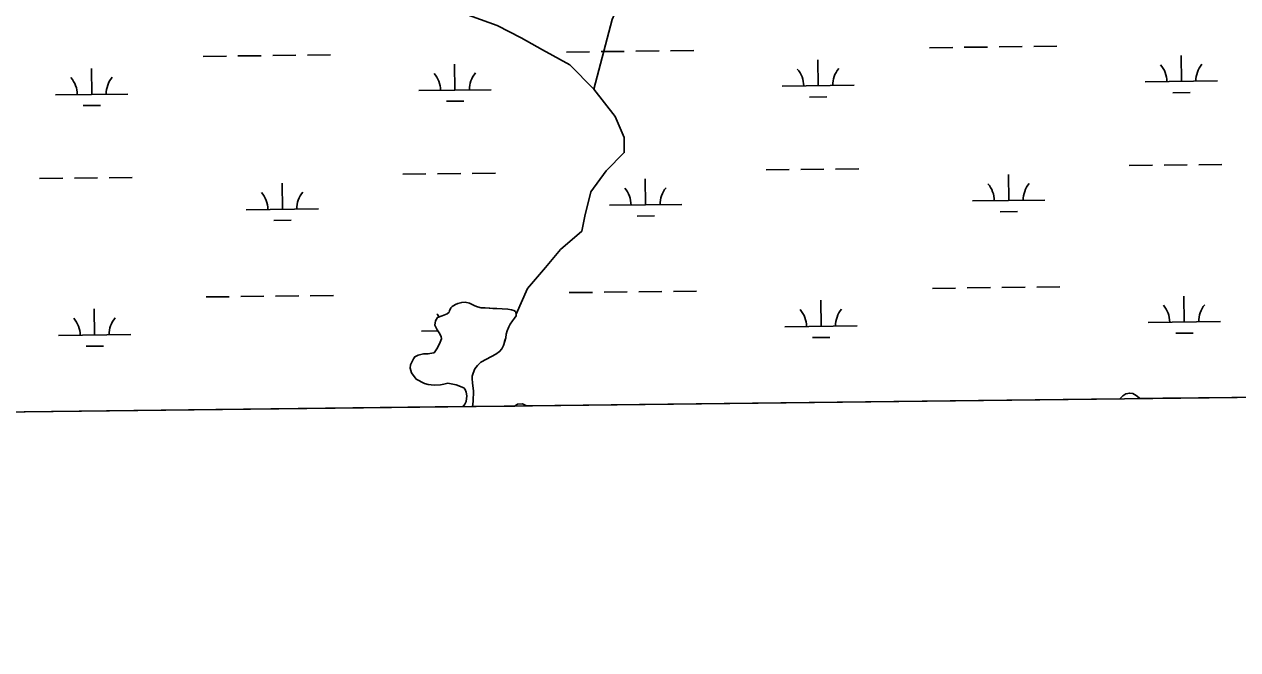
# Model space of a CAD drawing. Extents: x 3694830 to 3732949, y 415201 to 440970.
# Drawn here: x 3726626 to 3728302, y 420616 to 421481 of the extents above; entities that cross this region are included whole.
import ezdxf

# ---------------------------------------------------------------- set-up
doc = ezdxf.new("R2010")
doc.units = 0
for name, color, linetype in [('V-GRID-FRAM', 7, 'Continuous'), ('V-TOPO-SHOR', 7, 'Continuous'), ('V-WETL-SWMP', 7, 'Continuous')]:
    doc.layers.add(name, color=color, linetype=linetype)

msp = doc.modelspace()

# ---------------------------------------------------------------- linework, layer by layer
at = {"layer": 'V-GRID-FRAM'}
msp.add_lwpolyline([(3698844.7, 438797.5), (3730590.8, 439176.2), (3730815.6, 420995.1), (3699053.6, 420616.3), (3698844.7, 438797.5)], dxfattribs=at)
at = {"layer": 'V-TOPO-SHOR'}
for points in [[(3727412.9, 421391.3), (3727437.9, 421487.5), (3727467.2, 421554.4), (3727529.9, 421638), (3727580.1, 421704.9), (3727592.6, 421767.6), (3727592.6, 421826.1), (3727596.8, 421876.2), (3727617.7, 421926.4), (3727634.4, 421972.4), (3727613.5, 422047.6)], [(3726968.1, 421754.1), (3727082.6, 421621.3), (3727116.1, 421575.3), (3727149.5, 421541.8), (3727199.7, 421512.6), (3727233.1, 421495.9), (3727279.1, 421479.1), (3727312.5, 421462.4), (3727341.8, 421445.7), (3727379.4, 421424.8), (3727412.9, 421391.3), (3727442.1, 421353.7), (3727454.7, 421324.5), (3727454.7, 421303.6), (3727429.6, 421278.5), (3727408.7, 421249.2), (3727400.3, 421215.8), (3727396.1, 421194.9), (3727366.9, 421169.8), (3727346, 421144.7), (3727320.9, 421115.5), (3727305.3, 421080)], [(3727196.3, 421058.6), (3727193.1, 421065.2), (3727193.9, 421071), (3727196.9, 421075.8), (3727203.2, 421078.1), (3727210.1, 421080.5), (3727212.7, 421083.2), (3727213.5, 421084.8), (3727215.1, 421089), (3727217.2, 421090.8), (3727221.7, 421093.5), (3727224.9, 421094.8), (3727230.2, 421096.4), (3727235, 421096.7), (3727240.8, 421095.6), (3727244.5, 421093.7), (3727248.2, 421091.6), (3727252.2, 421090.3), (3727256.9, 421089.2), (3727262.5, 421089), (3727269.1, 421088.4), (3727273.3, 421088.2), (3727278.9, 421088.2), (3727286.3, 421087.4), (3727294, 421087.1), (3727299, 421086.3), (3727302.4, 421085.3), (3727304.3, 421083.7), (3727305.3, 421080), (3727305.3, 421077.9), (3727303.2, 421074.7), (3727300.3, 421071.2), (3727297.1, 421066.2), (3727295.3, 421062.5), (3727292.9, 421057), (3727291.8, 421052.7), (3727291.1, 421047.7), (3727289.5, 421042.4), (3727287.9, 421036.8), (3727285.8, 421032.3), (3727282.6, 421028.6), (3727277.3, 421024.7), (3727271.5, 421021.5), (3727264.6, 421018.1), (3727256.4, 421013.8), (3727251.9, 421009.3), (3727248.4, 421004.8), (3727246.1, 420998.7), (3727244.7, 420994.5), (3727244.7, 420991.3), (3727245.3, 420985), (3727246.3, 420974.4), (3727246.1, 420959.3), (3727245.1, 420952.5)], [(3727231.4, 420952.4), (3727232.5, 420953), (3727234.4, 420955.9), (3727236.2, 420959.6), (3727237.3, 420967.3), (3727236.2, 420972.6), (3727234.9, 420976.3), (3727233, 420978.2), (3727229.3, 420979.7), (3727222.5, 420982.7), (3727210.8, 420984.8), (3727205.5, 420983.5), (3727201, 420982.7), (3727192, 420982.1), (3727183.8, 420983.2), (3727178.8, 420984.5), (3727167.4, 420990.3), (3727160.8, 420999.3), (3727158.9, 421005.7), (3727159.5, 421010.2), (3727163.4, 421018.7), (3727165.3, 421021.3), (3727170.1, 421023.7), (3727177.2, 421025.3), (3727183.8, 421025.5), (3727191, 421026.6), (3727192, 421026.9), (3727196, 421032.1), (3727199.7, 421039), (3727202.4, 421045.9), (3727201.6, 421049.3), (3727199.2, 421054.4), (3727196.3, 421058.6)], [(3728139.6, 420963.2), (3728140.1, 420963.8), (3728143.7, 420967.5), (3728147.7, 420970), (3728153.3, 420971.2), (3728157.3, 420970.4), (3728162.1, 420967.8), (3728166.3, 420964.6), (3728167.5, 420963.5)], [(3728199.1, 420963.9), (3728200.7, 420964.3), (3728201.4, 420964.2), (3728201.6, 420963.9)], [(3727302.9, 420953.2), (3727307.2, 420955.6), (3727314.3, 420956.1), (3727319.6, 420953.4)]]:
    msp.add_lwpolyline(points, dxfattribs=at)
at = {"layer": 'V-WETL-SWMP'}
for p, q in [((3727876.7, 421448.6), (3727908.7, 421449)), ((3727924.7, 421449.2), (3727956.7, 421449.5)), ((3727972.7, 421449.7), (3728004.7, 421450.1)), ((3728020.7, 421450.3), (3728052.7, 421450.7)), ((3726873, 421436.6), (3726905, 421437)), ((3726921, 421437.2), (3726953, 421437.6)), ((3726969, 421437.8), (3727001, 421438.1)), ((3727017, 421438.3), (3727049, 421438.7)), ((3727374.9, 421442.6), (3727406.9, 421443)), ((3727422.9, 421443.2), (3727454.8, 421443.6)), ((3727470.8, 421443.8), (3727502.8, 421444.1)), ((3727518.8, 421444.3), (3727550.8, 421444.7)), ((3727722.8, 421396), (3727722.3, 421432)), ((3728224.6, 421402), (3728224.2, 421438)), ((3726719, 421384), (3726718.6, 421420)), ((3727220.9, 421390), (3727220.4, 421426)), ((3728174.6, 421401.4), (3728274.6, 421402.6)), ((3726669, 421383.4), (3726769, 421384.6)), ((3727170.9, 421389.4), (3727270.9, 421390.6)), ((3727672.8, 421395.4), (3727772.7, 421396.6)), ((3727710.9, 421380.4), (3727734.9, 421380.7)), ((3728212.8, 421386.4), (3728236.8, 421386.7)), ((3726707.2, 421368.5), (3726731.2, 421368.8)), ((3727209.1, 421374.5), (3727233.1, 421374.7)), ((3727650.7, 421279.7), (3727682.7, 421280.1)), ((3727698.7, 421280.3), (3727730.7, 421280.7)), ((3727746.7, 421280.9), (3727778.7, 421281.2)), ((3728152.6, 421285.7), (3728184.6, 421286.1)), ((3728200.6, 421286.3), (3728232.6, 421286.7)), ((3728248.6, 421286.8), (3728280.6, 421287.2)), ((3726647, 421267.7), (3726679, 421268.1)), ((3726695, 421268.3), (3726727, 421268.7)), ((3726743, 421268.9), (3726775, 421269.3)), ((3727148.9, 421273.7), (3727180.8, 421274.1)), ((3727196.8, 421274.3), (3727228.8, 421274.7)), ((3727244.8, 421274.9), (3727276.8, 421275.3)), ((3727484.2, 421231.3), (3727483.8, 421267.3)), ((3727986.1, 421237.3), (3727985.7, 421273.3)), ((3726982.4, 421225.3), (3726981.9, 421261.3)), ((3727434.2, 421230.7), (3727534.2, 421231.9)), ((3727936.1, 421236.7), (3728036.1, 421237.9)), ((3726932.4, 421224.7), (3727032.4, 421225.9)), ((3727472.4, 421215.7), (3727496.4, 421216)), ((3727974.3, 421221.7), (3727998.3, 421222)), ((3726970.5, 421209.7), (3726994.5, 421210)), ((3727880.7, 421115.9), (3727912.7, 421116.3)), ((3727928.7, 421116.5), (3727960.7, 421116.9)), ((3727976.7, 421117.1), (3728008.7, 421117.5)), ((3728024.7, 421117.7), (3728056.7, 421118)), ((3726876.9, 421104), (3726908.9, 421104.4)), ((3726924.9, 421104.5), (3726956.9, 421104.9)), ((3726972.9, 421105.1), (3727004.9, 421105.5)), ((3727020.9, 421105.7), (3727052.9, 421106.1)), ((3727230.2, 421096.4), (3727224.9, 421094.8)), ((3727235, 421096.7), (3727230.2, 421096.4)), ((3727240.8, 421095.6), (3727235, 421096.7)), ((3727244.5, 421093.7), (3727240.8, 421095.6)), ((3727378.8, 421110), (3727410.8, 421110.3)), ((3727426.8, 421110.5), (3727458.8, 421110.9)), ((3727474.8, 421111.1), (3727506.8, 421111.5)), ((3727522.8, 421111.7), (3727554.8, 421112.1)), ((3727726.7, 421063.4), (3727726.3, 421099.4)), ((3728228.6, 421069.3), (3728228.2, 421105.3)), ((3726723, 421051.4), (3726722.5, 421087.4)), ((3727210.1, 421080.5), (3727203.2, 421078.1)), ((3727212.7, 421083.2), (3727210.1, 421080.5)), ((3727213.5, 421084.8), (3727212.7, 421083.2)), ((3727215.1, 421089), (3727213.5, 421084.8)), ((3727217.2, 421090.8), (3727215.1, 421089)), ((3727221.7, 421093.5), (3727217.2, 421090.8)), ((3727224.9, 421094.8), (3727221.7, 421093.5)), ((3727248.2, 421091.6), (3727244.5, 421093.7)), ((3727252.2, 421090.3), (3727248.2, 421091.6)), ((3727256.9, 421089.2), (3727252.2, 421090.3)), ((3727262.5, 421089), (3727256.9, 421089.2)), ((3727273.3, 421088.2), (3727262.5, 421089)), ((3727278.9, 421088.2), (3727273.3, 421088.2)), ((3727286.3, 421087.4), (3727278.9, 421088.2)), ((3727294, 421087.1), (3727286.3, 421087.4)), ((3727299, 421086.3), (3727294, 421087.1)), ((3727302.4, 421085.3), (3727299, 421086.3)), ((3727304.3, 421083.7), (3727302.4, 421085.3)), ((3727305.3, 421080), (3727304.3, 421083.7)), ((3727305.3, 421077.9), (3727305.3, 421080)), ((3727193.9, 421071), (3727193.1, 421065.2)), ((3727193.1, 421065.2), (3727196.3, 421058.6)), ((3727196.9, 421075.8), (3727193.9, 421071)), ((3727203.2, 421078.1), (3727196.9, 421075.8)), ((3727292.9, 421057), (3727295.3, 421062.5)), ((3727295.3, 421062.5), (3727297.1, 421066.2)), ((3727297.1, 421066.2), (3727300.3, 421071.2)), ((3727300.3, 421071.2), (3727303.2, 421074.7)), ((3727303.2, 421074.7), (3727305.3, 421077.9)), ((3727676.7, 421062.8), (3727776.7, 421064)), ((3728178.6, 421068.7), (3728278.6, 421069.9)), ((3726673, 421050.8), (3726773, 421052)), ((3727174.8, 421056.8), (3727197.3, 421057)), ((3727196.3, 421058.6), (3727199.2, 421054.4)), ((3727199.2, 421054.4), (3727201.6, 421049.3)), ((3727202.4, 421045.9), (3727199.7, 421039)), ((3727201.6, 421049.3), (3727202.4, 421045.9)), ((3727287.9, 421036.8), (3727291.1, 421047.7)), ((3727291.1, 421047.7), (3727291.8, 421052.7)), ((3727291.8, 421052.7), (3727292.9, 421057)), ((3727714.9, 421047.8), (3727738.9, 421048.1)), ((3728216.8, 421053.8), (3728240.8, 421054.1)), ((3726711.2, 421035.8), (3726735.2, 421036.1)), ((3727196, 421032.1), (3727192, 421026.9)), ((3727199.7, 421039), (3727196, 421032.1)), ((3727277.3, 421024.7), (3727282.6, 421028.6)), ((3727282.6, 421028.6), (3727285.8, 421032.3)), ((3727285.8, 421032.3), (3727287.9, 421036.8)), ((3727163.4, 421018.7), (3727159.5, 421010.2)), ((3727165.3, 421021.3), (3727163.4, 421018.7)), ((3727170.1, 421023.7), (3727165.3, 421021.3)), ((3727177.2, 421025.3), (3727170.1, 421023.7)), ((3727183.8, 421025.5), (3727177.2, 421025.3)), ((3727191, 421026.6), (3727183.8, 421025.5)), ((3727192, 421026.9), (3727191, 421026.6)), ((3727251.9, 421009.3), (3727256.4, 421013.8)), ((3727256.4, 421013.8), (3727271.5, 421021.5)), ((3727271.5, 421021.5), (3727277.3, 421024.7)), ((3727159.5, 421010.2), (3727158.9, 421005.7)), ((3727158.9, 421005.7), (3727160.8, 420999.3)), ((3727160.8, 420999.3), (3727167.4, 420990.3)), ((3727244.7, 420994.5), (3727246.1, 420998.7)), ((3727246.1, 420998.7), (3727248.4, 421004.8)), ((3727248.4, 421004.8), (3727251.9, 421009.3)), ((3727167.4, 420990.3), (3727178.8, 420984.5)), ((3727178.8, 420984.5), (3727183.8, 420983.2)), ((3727183.8, 420983.2), (3727192, 420982.1)), ((3727192, 420982.1), (3727201, 420982.7)), ((3727201, 420982.7), (3727205.5, 420983.5)), ((3727205.5, 420983.5), (3727210.8, 420984.8)), ((3727210.8, 420984.8), (3727222.5, 420982.7)), ((3727222.5, 420982.7), (3727233, 420978.2)), ((3727233, 420978.2), (3727234.9, 420976.3)), ((3727244.7, 420991.3), (3727244.7, 420994.5)), ((3727245.3, 420985), (3727244.7, 420991.3)), ((3727246.3, 420974.4), (3727245.3, 420985)), ((3727234.9, 420976.3), (3727236.2, 420972.6)), ((3727236.2, 420972.6), (3727237.3, 420967.3)), ((3727237.3, 420967.3), (3727236.2, 420959.6)), ((3727246.1, 420959.3), (3727246.3, 420974.4)), ((3728139.6, 420963.2), (3727319.6, 420953.4)), ((3728140.1, 420963.8), (3728139.6, 420963.2)), ((3728143.7, 420967.5), (3728140.1, 420963.8)), ((3728147.7, 420970), (3728143.7, 420967.5)), ((3728153.3, 420971.2), (3728147.7, 420970)), ((3728157.3, 420970.4), (3728153.3, 420971.2)), ((3728162.1, 420967.8), (3728157.3, 420970.4)), ((3728166.3, 420964.6), (3728162.1, 420967.8)), ((3728167.5, 420963.5), (3728166.3, 420964.6)), ((3728199.1, 420963.9), (3728167.5, 420963.5)), ((3728200.7, 420964.3), (3728199.1, 420963.9)), ((3728201.4, 420964.2), (3728200.7, 420964.3)), ((3728201.6, 420963.9), (3728201.4, 420964.2)), ((3728923.3, 420972.5), (3728201.6, 420963.9)), ((3727231.4, 420952.4), (3726129.3, 420939.2)), ((3727232.5, 420953), (3727231.4, 420952.4)), ((3727234.4, 420955.9), (3727232.5, 420953)), ((3727236.2, 420959.6), (3727234.4, 420955.9)), ((3727245.1, 420952.5), (3727246.1, 420959.3)), ((3727302.9, 420953.2), (3727245.1, 420952.5)), ((3727307.2, 420955.6), (3727302.9, 420953.2)), ((3727314.3, 420956.1), (3727307.2, 420955.6)), ((3727319.6, 420953.4), (3727314.3, 420956.1))]:
    msp.add_line(p, q, dxfattribs=at)
for centre, start, end in [((3727667.5, 421395.8), 359.9115, 41.4552), ((3727778, 421397.1), 139.9115, 181.4552), ((3728169.4, 421401.8), 359.9115, 41.4552), ((3728279.9, 421403.1), 139.9115, 181.4552), ((3726663.8, 421383.9), 359.9115, 41.4552), ((3726774.2, 421385.2), 139.9115, 181.4552), ((3727165.6, 421389.8), 359.9115, 41.4552), ((3727276.1, 421391.2), 139.9115, 181.4552), ((3726927.1, 421225.1), 359.9115, 41.4552), ((3727037.6, 421226.4), 139.9115, 181.4552), ((3727429, 421231.1), 359.9115, 41.4552), ((3727539.5, 421232.4), 139.9115, 181.4552), ((3727930.9, 421237.1), 359.9115, 41.4552), ((3728041.3, 421238.4), 139.9115, 181.4552), ((3727169.6, 421057.2), 33.3669, 41.4552), ((3727671.5, 421063.2), 359.9115, 41.4552), ((3727782, 421064.5), 139.9115, 181.4552), ((3728173.3, 421069.2), 359.9115, 41.4552), ((3728283.8, 421070.5), 139.9115, 181.4552), ((3726667.7, 421051.2), 359.9115, 41.4552), ((3726778.2, 421052.5), 139.9115, 181.4552)]:
    msp.add_arc(centre, 35.2, start, end, dxfattribs=at)

doc.saveas('drawing.dxf')
